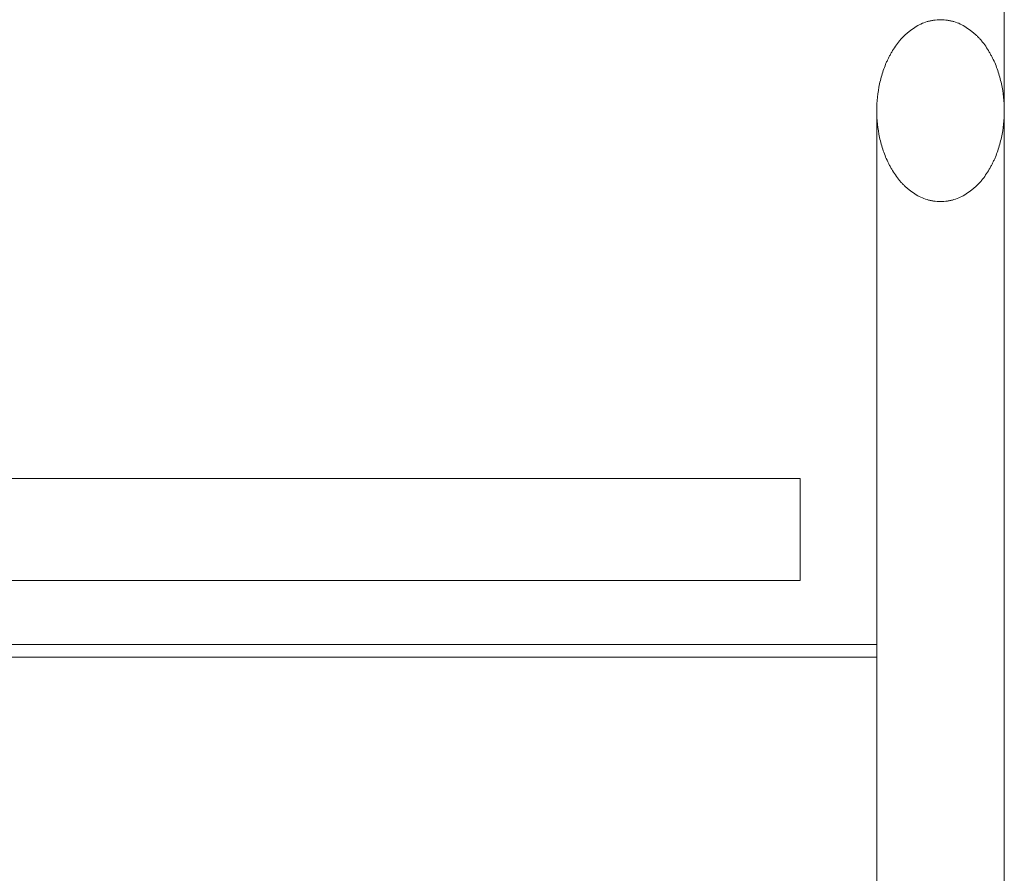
# Model space of a CAD drawing. Header units: millimetres. Extents: x -281 to 121694, y -16481 to 65128.
# Tile 647 of 1056: x 21704 to 22090, y 26640 to 26975. Entities that reach past the tile are written whole.
import ezdxf

# ---------------------------------------------------------------- set-up
doc = ezdxf.new("R2010")
doc.units = ezdxf.units.MM
doc.layers.add('A--L28__Hoofddraagconstructies', color=3, linetype='Continuous', lineweight=5)

# ---------------------------------------------------------------- blocks, each defined once
blk = doc.blocks.new('NLRS_24_10_SF_3_stringer_gen_cpz - NLRS_24_10_xx_stringer v_v_ glazen leuning_gen_cpz-V72-L_80_ 12')
at = {"layer": 'A--L28__Hoofddraagconstructies'}
for p, q in [((15, 2000), (15, 964.29)), ((-35, 964.29), (-35, 0)), ((15, 0), (15, 964.29))]:
    blk.add_line(p, q, dxfattribs=at)
for points in [[(15, 964.29), (15.02, 967.89), (14.45, 973.14), (12.79, 979.17), (11.55, 982.52), (10.62, 984.52), (9.8, 986.08), (8.93, 987.64), (7.74, 989.54), (6.4, 991.33), (5.24, 992.66), (4.32, 993.58), (3.34, 994.46), (1.96, 995.62), (0.1, 996.97), (-2.27, 998.32), (-4.29, 999.11), (-5.96, 999.51), (-7.71, 999.81), (-10, 999.95), (-12.28, 999.81), (-14.04, 999.51), (-15.71, 999.11), (-17.73, 998.32), (-20.1, 996.97), (-21.96, 995.62), (-23.34, 994.46), (-24.32, 993.58), (-25.24, 992.65), (-26.4, 991.33), (-27.73, 989.54), (-28.92, 987.64), (-29.8, 986.09), (-30.41, 984.92), (-30.99, 983.74), (-31.7, 982.11), (-32.79, 979.17), (-34.45, 973.13), (-35.02, 967.89), (-35, 964.29)], [(-35, 964.29), (-35.02, 960.68), (-34.45, 955.44), (-32.79, 949.4), (-31.55, 946.05), (-30.62, 944.05), (-29.8, 942.49), (-28.93, 940.94), (-27.74, 939.03), (-26.4, 937.24), (-25.24, 935.92), (-24.32, 934.99), (-23.34, 934.11), (-21.96, 932.95), (-20.1, 931.6), (-17.73, 930.25), (-15.71, 929.46), (-14.04, 929.06), (-12.29, 928.76), (-10, 928.62), (-7.72, 928.76), (-5.96, 929.06), (-4.29, 929.46), (-2.27, 930.25), (0.1, 931.61), (1.96, 932.96), (3.34, 934.11), (4.32, 935), (5.24, 935.92), (6.4, 937.24), (7.73, 939.03), (8.92, 940.93), (9.8, 942.48), (10.41, 943.65), (10.99, 944.84), (11.7, 946.46), (12.79, 949.4), (14.45, 955.44), (15.02, 960.68), (15, 964.29)]]:
    blk.add_open_spline(points, degree=3, knots=[0, 0, 0, 0, 0.111111, 0.166667, 0.194444, 0.222222, 0.236111, 0.25, 0.277778, 0.305556, 0.319444, 0.333333, 0.347222, 0.361111, 0.388889, 0.416667, 0.444444, 0.458333, 0.472222, 0.5, 0.527778, 0.541667, 0.555556, 0.583333, 0.611111, 0.638889, 0.652778, 0.666667, 0.680556, 0.694444, 0.722222, 0.75, 0.763889, 0.777778, 0.791667, 0.805556, 0.833333, 0.888889, 1, 1, 1, 1], dxfattribs=at)
blk = doc.blocks.new('NLRS_24_10_SF_1_traptrede_gen_cpz - NLRS_24_10_xx_SF_1_traptrede_gen_cpz-V60-L_80_ 12')
at = {"layer": 'A--L28__Hoofddraagconstructies'}
for p, q in [((595, -65), (-575, -65)), ((595, -105), (595, -65)), ((-575, -105), (595, -105)), ((625, -130), (-575, -130)), ((625, -130), (-575, -130)), ((625, -135), (-575, -135))]:
    blk.add_line(p, q, dxfattribs=at)

msp = doc.modelspace()

# ---------------------------------------------------------------- block references
at = {"layer": 'A--L28__Hoofddraagconstructies'}
for name, p in [('NLRS_24_10_SF_3_stringer_gen_cpz - NLRS_24_10_xx_stringer v_v_ glazen leuning_gen_cpz-V72-L_80_ 12', (22075, 25975)), ('NLRS_24_10_SF_1_traptrede_gen_cpz - NLRS_24_10_xx_SF_1_traptrede_gen_cpz-V60-L_80_ 12', (21415, 26860))]:
    msp.add_blockref(name, p, dxfattribs=at)

doc.saveas('drawing.dxf')
